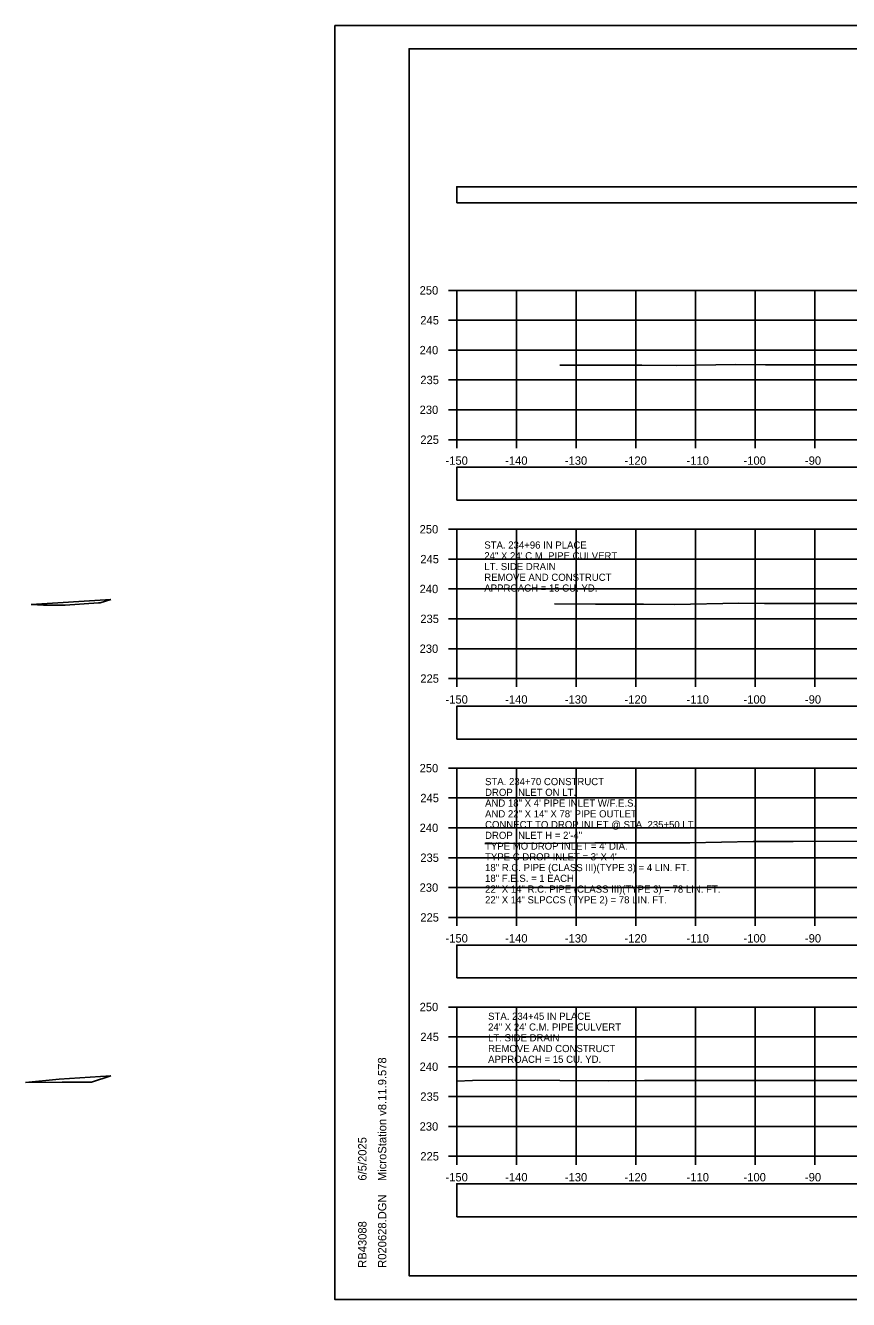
# Model space of a CAD drawing. Extents: x 1369627 to 1374022, y 380035 to 398173.
# Drawn here: x 1371876.3 to 1372014.2, y 388145.6 to 388359 of the extents above; entities that cross this region are included whole.
import ezdxf

# ---------------------------------------------------------------- set-up
doc = ezdxf.new("R2010")
doc.units = 0
for name, color, linetype in [('Default', 7, 'Continuous'), ('R_Axis', 7, 'Continuous'), ('R_Axis Annot', 7, 'Continuous'), ('R_Border', 7, 'Continuous'), ('R_Drive', 7, 'Continuous'), ('R_Exist Surface', 7, 'Continuous'), ('R_Grid', 7, 'Continuous'), ('R_No Plot', 7, 'Continuous'), ('R_Water', 7, 'Continuous'), ('R_Water Annot', 7, 'Continuous')]:
    doc.layers.add(name, color=color, linetype=linetype)

msp = doc.modelspace()

# ---------------------------------------------------------------- linework, layer by layer
at = {"layer": 'Default'}
for points in [[(1371948.53, 388329.24), (1372248.53, 388329.24), (1372248.53, 388331.95), (1371948.53, 388331.95)], [(1371948.53, 388279.45), (1372248.53, 388279.45), (1372248.53, 388284.97), (1371948.53, 388284.97)], [(1371948.53, 388239.44), (1372248.53, 388239.44), (1372248.53, 388244.96), (1371948.53, 388244.96)], [(1371948.53, 388199.46), (1372248.53, 388199.46), (1372248.53, 388204.98), (1371948.53, 388204.98)], [(1371948.53, 388159.49), (1372248.53, 388159.49), (1372248.53, 388165.01), (1371948.53, 388165.01)]]:
    msp.add_lwpolyline(points, close=True, dxfattribs=at)
at = {"layer": 'R_Axis'}
for p, q in [((1371947.13, 388314.6), (1371948.53, 388314.6)), ((1371948.53, 388289.6), (1371948.53, 388314.6)), ((1371947.13, 388309.6), (1371948.53, 388309.6)), ((1371947.13, 388304.6), (1371948.53, 388304.6)), ((1371947.13, 388299.6), (1371948.53, 388299.6)), ((1371947.13, 388294.6), (1371948.53, 388294.6)), ((1371947.13, 388289.6), (1371948.53, 388289.6)), ((1371948.53, 388289.6), (1372248.53, 388289.6)), ((1371948.53, 388288.2), (1371948.53, 388289.6)), ((1371958.53, 388288.2), (1371958.53, 388289.6)), ((1371968.53, 388288.2), (1371968.53, 388289.6)), ((1371978.53, 388288.2), (1371978.53, 388289.6)), ((1371988.53, 388288.2), (1371988.53, 388289.6)), ((1371998.53, 388288.2), (1371998.53, 388289.6)), ((1372008.53, 388288.2), (1372008.53, 388289.6)), ((1371947.13, 388274.6), (1371948.53, 388274.6)), ((1371948.53, 388249.6), (1371948.53, 388274.6)), ((1371947.13, 388269.6), (1371948.53, 388269.6)), ((1371947.13, 388264.6), (1371948.53, 388264.6)), ((1371947.13, 388259.6), (1371948.53, 388259.6)), ((1371947.13, 388254.6), (1371948.53, 388254.6)), ((1371947.13, 388249.6), (1371948.53, 388249.6)), ((1371948.53, 388249.6), (1372248.53, 388249.6)), ((1371948.53, 388248.2), (1371948.53, 388249.6)), ((1371958.53, 388248.2), (1371958.53, 388249.6)), ((1371968.53, 388248.2), (1371968.53, 388249.6)), ((1371978.53, 388248.2), (1371978.53, 388249.6)), ((1371988.53, 388248.2), (1371988.53, 388249.6)), ((1371998.53, 388248.2), (1371998.53, 388249.6)), ((1372008.53, 388248.2), (1372008.53, 388249.6)), ((1371947.13, 388234.6), (1371948.53, 388234.6)), ((1371948.53, 388209.6), (1371948.53, 388234.6)), ((1371947.13, 388229.6), (1371948.53, 388229.6)), ((1371947.13, 388224.6), (1371948.53, 388224.6)), ((1371947.13, 388219.6), (1371948.53, 388219.6)), ((1371947.13, 388214.6), (1371948.53, 388214.6)), ((1371947.13, 388209.6), (1371948.53, 388209.6)), ((1371948.53, 388209.6), (1372248.53, 388209.6)), ((1371948.53, 388208.2), (1371948.53, 388209.6)), ((1371958.53, 388208.2), (1371958.53, 388209.6)), ((1371968.53, 388208.2), (1371968.53, 388209.6)), ((1371978.53, 388208.2), (1371978.53, 388209.6)), ((1371988.53, 388208.2), (1371988.53, 388209.6)), ((1371998.53, 388208.2), (1371998.53, 388209.6)), ((1372008.53, 388208.2), (1372008.53, 388209.6)), ((1371947.13, 388194.6), (1371948.53, 388194.6)), ((1371948.53, 388169.6), (1371948.53, 388194.6)), ((1371947.13, 388189.6), (1371948.53, 388189.6)), ((1371947.13, 388184.6), (1371948.53, 388184.6)), ((1371947.13, 388179.6), (1371948.53, 388179.6)), ((1371947.13, 388174.6), (1371948.53, 388174.6)), ((1371947.13, 388169.6), (1371948.53, 388169.6)), ((1371948.53, 388169.6), (1372248.53, 388169.6)), ((1371948.53, 388168.2), (1371948.53, 388169.6)), ((1371958.53, 388168.2), (1371958.53, 388169.6)), ((1371968.53, 388168.2), (1371968.53, 388169.6)), ((1371978.53, 388168.2), (1371978.53, 388169.6)), ((1371988.53, 388168.2), (1371988.53, 388169.6)), ((1371998.53, 388168.2), (1371998.53, 388169.6)), ((1372008.53, 388168.2), (1372008.53, 388169.6))]:
    msp.add_line(p, q, dxfattribs=at)
at = {"layer": 'R_Border'}
for p, q in [((1371940.53, 388355.06), (1372256.71, 388355.06)), ((1371940.53, 388149.6), (1371940.53, 388355.06)), ((1371940.53, 388149.6), (1371940.53, 388149.6)), ((1372256.71, 388149.6), (1371940.53, 388149.6))]:
    msp.add_line(p, q, dxfattribs=at)
at = {"layer": 'R_Drive'}
for p, q in [((1371890.54, 388262.86), (1371877.2, 388261.98)), ((1371888.77, 388262.27), (1371890.54, 388262.86)), ((1371890.54, 388183.08), (1371881.92, 388182.51)), ((1371887.34, 388182.01), (1371890.54, 388183.08)), ((1371881.92, 388182.51), (1371876.25, 388181.95))]:
    msp.add_line(p, q, dxfattribs=at)
for points in [[(1371877.2, 388261.98), (1371879.25, 388261.88), (1371882.92, 388261.9), (1371888.47, 388262.27), (1371888.77, 388262.27)], [(1371876.25, 388181.95), (1371882.41, 388182.03), (1371887.34, 388182.01)]]:
    msp.add_lwpolyline(points, dxfattribs=at)
at = {"layer": 'R_Exist Surface'}
for points in [[(1371965.82, 388302.1), (1371972.13, 388302.08), (1371979.52, 388302.07), (1371985.35, 388302), (1371995.26, 388302.2), (1372000.25, 388302.14), (1372017.7, 388302.16)], [(1371964.9, 388262.09), (1371971.76, 388262.07), (1371979.79, 388262.05), (1371985.02, 388262), (1371995.79, 388262.21), (1372000.1, 388262.16), (1372019.06, 388262.18)], [(1371953.21, 388221.97), (1371954.78, 388221.99), (1371967.28, 388222.02), (1371971.69, 388222.07), (1371982.34, 388222.11), (1371987.59, 388222.11), (1371998.21, 388222.33), (1372004.91, 388222.32), (1372022.24, 388222.38)], [(1371948.53, 388182.16), (1371951.14, 388182.27), (1371957.86, 388182.36), (1371965.81, 388182.3), (1371973.96, 388182.24), (1371980, 388182.3), (1371989.01, 388182.3), (1371993.76, 388182.3), (1372002.62, 388182.3), (1372007.54, 388182.3), (1372015.77, 388182.27)]]:
    msp.add_lwpolyline(points, dxfattribs=at)
at = {"layer": 'R_Grid'}
for p, q in [((1371948.53, 388314.6), (1372248.53, 388314.6)), ((1371948.53, 388289.6), (1371948.53, 388314.6)), ((1371958.53, 388289.6), (1371958.53, 388314.6)), ((1371968.53, 388289.6), (1371968.53, 388314.6)), ((1371978.53, 388289.6), (1371978.53, 388314.6)), ((1371988.53, 388289.6), (1371988.53, 388314.6)), ((1371998.53, 388289.6), (1371998.53, 388314.6)), ((1372008.53, 388289.6), (1372008.53, 388314.6)), ((1371948.53, 388309.6), (1372248.53, 388309.6)), ((1371948.53, 388304.6), (1372248.53, 388304.6)), ((1371948.53, 388299.6), (1372248.53, 388299.6)), ((1371948.53, 388294.6), (1372248.53, 388294.6)), ((1371948.53, 388289.6), (1372248.53, 388289.6)), ((1371948.53, 388274.6), (1372248.53, 388274.6)), ((1371948.53, 388249.6), (1371948.53, 388274.6)), ((1371958.53, 388249.6), (1371958.53, 388274.6)), ((1371968.53, 388249.6), (1371968.53, 388274.6)), ((1371978.53, 388249.6), (1371978.53, 388274.6)), ((1371988.53, 388249.6), (1371988.53, 388274.6)), ((1371998.53, 388249.6), (1371998.53, 388274.6)), ((1372008.53, 388249.6), (1372008.53, 388274.6)), ((1371948.53, 388269.6), (1372248.53, 388269.6)), ((1371948.53, 388264.6), (1372248.53, 388264.6)), ((1371948.53, 388259.6), (1372248.53, 388259.6)), ((1371948.53, 388254.6), (1372248.53, 388254.6)), ((1371948.53, 388249.6), (1372248.53, 388249.6)), ((1371948.53, 388234.6), (1372248.53, 388234.6)), ((1371948.53, 388209.6), (1371948.53, 388234.6)), ((1371958.53, 388209.6), (1371958.53, 388234.6)), ((1371968.53, 388209.6), (1371968.53, 388234.6)), ((1371978.53, 388209.6), (1371978.53, 388234.6)), ((1371988.53, 388209.6), (1371988.53, 388234.6)), ((1371998.53, 388209.6), (1371998.53, 388234.6)), ((1372008.53, 388209.6), (1372008.53, 388234.6)), ((1371948.53, 388229.6), (1372248.53, 388229.6)), ((1371948.53, 388224.6), (1372248.53, 388224.6)), ((1371948.53, 388219.6), (1372248.53, 388219.6)), ((1371948.53, 388214.6), (1372248.53, 388214.6)), ((1371948.53, 388209.6), (1372248.53, 388209.6)), ((1371948.53, 388194.6), (1372248.53, 388194.6)), ((1371948.53, 388169.6), (1371948.53, 388194.6)), ((1371958.53, 388169.6), (1371958.53, 388194.6)), ((1371968.53, 388169.6), (1371968.53, 388194.6)), ((1371978.53, 388169.6), (1371978.53, 388194.6)), ((1371988.53, 388169.6), (1371988.53, 388194.6)), ((1371998.53, 388169.6), (1371998.53, 388194.6)), ((1372008.53, 388169.6), (1372008.53, 388194.6)), ((1371948.53, 388189.6), (1372248.53, 388189.6)), ((1371948.53, 388184.6), (1372248.53, 388184.6)), ((1371948.53, 388179.6), (1372248.53, 388179.6)), ((1371948.53, 388174.6), (1372248.53, 388174.6)), ((1371948.53, 388169.6), (1372248.53, 388169.6))]:
    msp.add_line(p, q, dxfattribs=at)
at = {"layer": 'R_No Plot'}
for p, q in [((1371928.13, 388358.96), (1372261.46, 388358.96)), ((1371928.13, 388145.62), (1372261.46, 388145.62))]:
    msp.add_line(p, q, dxfattribs=at)
for points in [[(1371928.12, 388358.96), (1372261.46, 388358.96), (1372261.46, 388145.62), (1371928.12, 388145.62)], [(1372174.45, 388355.06), (1372194.07, 388355.06), (1372194.07, 388345.18), (1372210.18, 388345.18), (1372233.38, 388345.18), (1372233.38, 388312.51), (1372256.59, 388312.51), (1372256.71, 388149.6), (1371940.53, 388149.6), (1371940.53, 388355.06)]]:
    msp.add_lwpolyline(points, close=True, dxfattribs=at)

# ---------------------------------------------------------------- texts
at = {"layer": 'R_Axis Annot'}
for s, p in [('250', (1371942.3, 388313.9)), ('245', (1371942.42, 388308.9)), ('240', (1371942.3, 388303.9)), ('235', (1371942.42, 388298.9)), ('230', (1371942.3, 388293.9)), ('225', (1371942.42, 388288.9)), ('-150', (1371946.64, 388285.4)), ('-140', (1371956.64, 388285.4)), ('-130', (1371966.64, 388285.4)), ('-120', (1371976.64, 388285.4)), ('-110', (1371987.04, 388285.4)), ('-100', (1371996.58, 388285.4)), ('-90', (1372006.87, 388285.4)), ('250', (1371942.3, 388273.9)), ('245', (1371942.42, 388268.9)), ('240', (1371942.3, 388263.9)), ('235', (1371942.42, 388258.9)), ('230', (1371942.3, 388253.9)), ('225', (1371942.42, 388248.9)), ('-150', (1371946.64, 388245.4)), ('-140', (1371956.64, 388245.4)), ('-130', (1371966.64, 388245.4)), ('-120', (1371976.64, 388245.4)), ('-110', (1371987.04, 388245.4)), ('-100', (1371996.58, 388245.4)), ('-90', (1372006.87, 388245.4)), ('250', (1371942.3, 388233.9)), ('245', (1371942.42, 388228.9)), ('240', (1371942.3, 388223.9)), ('235', (1371942.42, 388218.9)), ('230', (1371942.3, 388213.9)), ('225', (1371942.42, 388208.9)), ('-150', (1371946.64, 388205.4)), ('-140', (1371956.64, 388205.4)), ('-130', (1371966.64, 388205.4)), ('-120', (1371976.64, 388205.4)), ('-110', (1371987.04, 388205.4)), ('-100', (1371996.58, 388205.4)), ('-90', (1372006.87, 388205.4)), ('250', (1371942.3, 388193.9)), ('245', (1371942.42, 388188.9)), ('240', (1371942.3, 388183.9)), ('235', (1371942.42, 388178.9)), ('230', (1371942.3, 388173.9)), ('225', (1371942.42, 388168.9)), ('-150', (1371946.64, 388165.4)), ('-140', (1371956.64, 388165.4)), ('-130', (1371966.64, 388165.4)), ('-120', (1371976.64, 388165.4)), ('-110', (1371987.04, 388165.4)), ('-100', (1371996.58, 388165.4)), ('-90', (1372006.87, 388165.4))]:
    msp.add_text(s, height=1.4, dxfattribs=at).set_placement(p)
at = {"layer": 'R_Border'}
for s, p in [('MicroStation v8.11.9.578', (1371936.72, 388165.46)), ('6/5/2025', (1371933.4, 388165.53)), ('R020628.DGN', (1371936.72, 388150.93)), ('RB43088', (1371933.4, 388150.93))]:
    msp.add_text(s, height=1.4, rotation=90, dxfattribs=at).set_placement(p)
at = {"layer": 'R_Water'}
for s, p in [('STA. 234+96 IN PLACE', (1371953.14, 388271.36)), ('24" X 24\' C.M. PIPE CULVERT', (1371953.14, 388269.56)), ('LT. SIDE DRAIN', (1371953.14, 388267.76)), ('REMOVE AND CONSTRUCT', (1371953.14, 388265.96)), ('APPROACH = 15 CU. YD.', (1371953.14, 388264.16)), ('STA. 234+45 IN PLACE', (1371953.78, 388192.45)), ('24" X 24\' C.M. PIPE CULVERT', (1371953.78, 388190.65)), ('LT. SIDE DRAIN', (1371953.78, 388188.85)), ('REMOVE AND CONSTRUCT', (1371953.78, 388187.05)), ('APPROACH = 15 CU. YD.', (1371953.78, 388185.25))]:
    msp.add_text(s, height=1.2, dxfattribs=at).set_placement(p)
at = {"layer": 'R_Water Annot'}
for s, p in [('STA. 234+70 CONSTRUCT', (1371953.27, 388231.75)), ('DROP INLET ON LT.', (1371953.27, 388229.95)), ('AND 18" X 4\' PIPE INLET W/F.E.S.', (1371953.27, 388228.15)), ('AND 22" X 14" X 78\' PIPE OUTLET', (1371953.27, 388226.35)), ('CONNECT TO DROP INLET @ STA. 235+50 LT.', (1371953.27, 388224.55)), ('DROP INLET H = 2\'-4"', (1371953.27, 388222.75)), ("TYPE MO DROP INLET = 4' DIA.", (1371953.27, 388220.95)), ("TYPE C DROP INLET = 3' X 4'", (1371953.27, 388219.15)), ('18" R.C. PIPE (CLASS III)(TYPE 3) = 4 LIN. FT.', (1371953.27, 388217.35)), ('22" X 14" R.C. PIPE (CLASS III)(TYPE 3) = 78 LIN. FT.', (1371953.27, 388213.75)), ('18" F.E.S. = 1 EACH', (1371953.27, 388215.55)), ('22" X 14" SLPCCS (TYPE 2) = 78 LIN. FT.', (1371953.27, 388211.95))]:
    msp.add_text(s, height=1.2, dxfattribs=at).set_placement(p)

doc.saveas('drawing.dxf')
